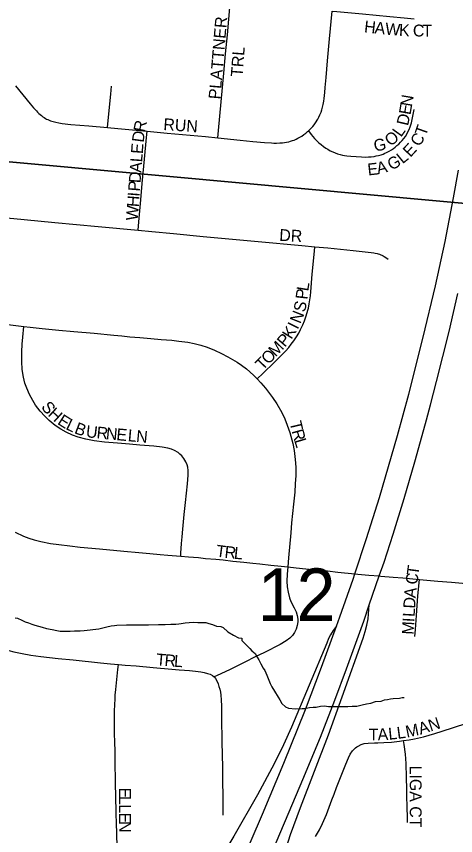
# Model space of a CAD drawing. Extents: x 1410790 to 1770854, y 448063 to 770588.
# Drawn here: x 1518488 to 1520337, y 622690 to 626139 of the extents above; entities that cross this region are included whole.
import ezdxf

# ---------------------------------------------------------------- set-up
doc = ezdxf.new("R2010")
doc.units = 0
for name, color, linetype in [('GM_X_City_Street', 7, 'Continuous'), ('GM_X_City_Street_Text', 7, 'Continuous'), ('GM_X_Interchange_Ramps', 7, 'Continuous'), ('GM_X_Interstate_Route', 7, 'Continuous'), ('GM_X_Minor_River', 7, 'Continuous'), ('GM_X_Section', 7, 'Continuous'), ('GM_X_Section_Text', 7, 'Continuous')]:
    doc.layers.add(name, color=color, linetype=linetype)

msp = doc.modelspace()

# ---------------------------------------------------------------- linework, layer by layer
at = {"layer": 'GM_X_City_Street'}
for points in [[(1519336.3, 625628.2), (1519339, 625658.2), (1519360.9, 625899.5), (1519368.6, 625980.8), (1519376, 626061.1), (1519387.4, 626193), (1519388, 626201.7), (1519388.2, 626204.7), (1519388, 626208.6), (1519387.3, 626212.1), (1519386, 626216), (1519384.7, 626218.8), (1519382.3, 626222.1)], [(1519716.9, 625656.8), (1519721.4, 625661), (1519728.2, 625667.7), (1519735.3, 625675.4), (1519741.3, 625682.7), (1519747, 625691), (1519756.5, 625706.2), (1519761.2, 625714.9), (1519765.7, 625724), (1519770.3, 625735.5), (1519773.9, 625746.1), (1519777, 625757.2), (1519779.6, 625767.8), (1519782.2, 625782.1), (1519783.5, 625793.5), (1519786.5, 625818.1), (1519788.2, 625839.9), (1519791.7, 625881.1), (1519798.2, 625952.3), (1519806.5, 626044.7), (1519817.7, 626160.8)], [(1519817.7, 626160.8), (1519837.3, 626159), (1519944.5, 626149), (1520060, 626138.1), (1520120.7, 626132.5), (1520162.8, 626128.6)], [(1518483.5, 625846.4), (1518545.6, 625770.8), (1518559.5, 625754.4), (1518565, 625748.1), (1518572.1, 625740.9), (1518576.8, 625736.1), (1518582.5, 625730.5), (1518587.4, 625726.1), (1518593.4, 625721.4), (1518598.9, 625716.8), (1518604.2, 625713.1), (1518609.8, 625709.6), (1518615.1, 625706.6), (1518619.7, 625704.2), (1518625.5, 625701.8), (1518632.1, 625699.4), (1518642.4, 625696.4), (1518654.1, 625693.6), (1518666.2, 625691), (1518681.1, 625688.4), (1518717.5, 625684.5), (1518792.6, 625677.9), (1518871.8, 625670.7)], [(1518871.8, 625670.7), (1518874.7, 625700.1), (1518885.5, 625811.6), (1518888.6, 625845.5)], [(1519716.9, 625656.8), (1519728.9, 625642.4), (1519743.1, 625625.3), (1519753.2, 625614.6), (1519761.1, 625607.2), (1519770.8, 625599), (1519780, 625591.9), (1519790.6, 625584.5), (1519798.6, 625579.7), (1519809.4, 625573.6), (1519820, 625568.6), (1519830.4, 625564.1), (1519839.7, 625560.6), (1519850.7, 625557.6), (1519861.1, 625555.2), (1519869.3, 625553.7), (1519879.4, 625552.4), (1519896.4, 625550.8), (1519941.1, 625547.4), (1519955.8, 625546.9), (1519970.5, 625547.1), (1519981.9, 625548), (1519993.5, 625549.7), (1520002.6, 625551.5), (1520012.8, 625553.6), (1520023, 625556.5), (1520031.6, 625559.5), (1520039.1, 625562.6), (1520046.5, 625566), (1520056.6, 625571.5), (1520066.4, 625577.4), (1520074.9, 625583), (1520082.5, 625588.6), (1520090.1, 625594.9), (1520097.3, 625601.6), (1520105, 625609.2), (1520112.4, 625617), (1520119.1, 625625.5), (1520125.4, 625634), (1520131.5, 625643.5), (1520136.3, 625652.4), (1520141.3, 625663), (1520146.1, 625674.5), (1520149.7, 625686.1), (1520151.1, 625691.5), (1520152.3, 625697.3), (1520156.7, 625719.5), (1520162.1, 625747.2)], [(1518871.8, 625670.7), (1518915.4, 625666.7), (1519038, 625655.7)], [(1518999.9, 625238.7), (1519003.1, 625274.2), (1519011.4, 625366.3), (1519017.9, 625434.8), (1519027.6, 625538.3), (1519035.7, 625629.3), (1519038, 625655.7)], [(1519038, 625655.7), (1519122.9, 625647.8), (1519219.7, 625639.3), (1519284.3, 625633.3), (1519336.3, 625628.2)], [(1519336.3, 625628.2), (1519430.2, 625618.5), (1519483.1, 625612.9), (1519531.7, 625608.5), (1519561.2, 625606.4), (1519571.1, 625605.9), (1519582.6, 625605.7), (1519596.3, 625606.1), (1519608.1, 625606.8), (1519616, 625607.6), (1519625.5, 625609.4), (1519634.7, 625611.5), (1519642.4, 625613.7), (1519649.5, 625615.9), (1519656.7, 625618.5), (1519665.5, 625622.4), (1519673.2, 625626.3), (1519680.9, 625630.4), (1519689.3, 625635.4), (1519697.8, 625641.1), (1519706.6, 625647.6), (1519713.9, 625653.9), (1519716.9, 625656.8)], [(1517674.5, 625293), (1517707, 625306.2), (1517733.6, 625317), (1517747.5, 625322.2), (1517762.2, 625327), (1517777.9, 625331.3), (1517793.9, 625335.2), (1517807, 625337.8), (1517821.3, 625340.4), (1517835.6, 625342.2), (1517852.2, 625343.4), (1517866, 625343.9), (1517885, 625343.6), (1517917.7, 625341.6), (1517958, 625337.8), (1518080.4, 625325.7), (1518190.7, 625315.3), (1518284.4, 625306.6), (1518521.2, 625284.3), (1518649.4, 625271.8), (1518832.7, 625254.6), (1518999.9, 625238.7)], [(1518999.9, 625238.7), (1519057.9, 625233.2), (1519149.4, 625224.8), (1519274.4, 625212.8), (1519505, 625190.8), (1519688.9, 625174.2), (1519744.4, 625169.2)], [(1519501.1, 624612.6), (1519525.2, 624635.9), (1519573.8, 624682.8), (1519603.7, 624712.3), (1519620.6, 624729.6), (1519634.6, 624745.7), (1519645, 624758.7), (1519655.8, 624773), (1519667.5, 624790.4), (1519676.2, 624805.6), (1519684, 624821.2), (1519693.6, 624840.7), (1519701, 624857.2), (1519707, 624874.6), (1519712.2, 624892), (1519714.9, 624902.4), (1519717, 624911.1), (1519720.9, 624929.3), (1519723.5, 624946.2), (1519725.4, 624962.7), (1519727, 624980.1), (1519733.5, 625053.4), (1519742.6, 625150.2), (1519744.4, 625169.2)], [(1519744.4, 625169.2), (1519799.6, 625164.2), (1519905.1, 625153.8), (1519981.4, 625145.5), (1519992, 625144), (1519998.5, 625142.7), (1520006.4, 625141), (1520011.5, 625139.5), (1520016.9, 625137.5), (1520021.5, 625135.8), (1520026.2, 625133.8), (1520031.7, 625131), (1520036.5, 625128.2), (1520043.6, 625123.4), (1520053.1, 625116.5)], [(1517853.8, 624856.9), (1517875.9, 624864.3), (1517892.8, 624869.9), (1517914.6, 624876.1), (1517932.2, 624880.6), (1517954.4, 624883.9), (1517976.7, 624884.9), (1518001.8, 624884.5), (1518050.3, 624879.9), (1518101.6, 624874.9), (1518219.1, 624863.1), (1518287.6, 624856), (1518336.3, 624851.9), (1518412.7, 624844.9), (1518463.3, 624839.9), (1518519.1, 624834)], [(1519179.4, 623867.1), (1519180.3, 623879.2), (1519183.4, 623920.1), (1519185.6, 623948.2), (1519188.7, 623980.1), (1519194.7, 624041.5), (1519200.3, 624092.9), (1519208.4, 624171.1), (1519210.6, 624208.2), (1519211.4, 624227.5), (1519209.6, 624241.1), (1519206.7, 624251.1), (1519201.1, 624263.8), (1519192.1, 624278.3), (1519183.6, 624289), (1519176.4, 624296.2), (1519168.4, 624302.7), (1519153.9, 624311.8), (1519141.2, 624317.3), (1519124.8, 624321.8), (1519101.8, 624325.6), (1519065.9, 624329.5), (1519007.1, 624334.5), (1518964.6, 624337.8), (1518913.5, 624342.4), (1518858.9, 624347), (1518814.8, 624352.2), (1518779.6, 624359.2), (1518748.3, 624367.2), (1518724.1, 624375.7), (1518697.8, 624388.1), (1518675.3, 624400.6), (1518651.6, 624417.4), (1518626.4, 624437.8), (1518607.9, 624455.7), (1518588.4, 624477.4), (1518568.8, 624503), (1518556.8, 624522.1), (1518543.1, 624547.8), (1518531.2, 624574.3), (1518523.8, 624595.6), (1518517.3, 624620.5), (1518512.7, 624652.6), (1518510.9, 624686.6), (1518510.9, 624726.8), (1518512.8, 624759.5), (1518515.3, 624788.9), (1518519.1, 624834)], [(1518519.1, 624834), (1518545.8, 624831.1), (1518595.8, 624825.5), (1518666.5, 624818.6), (1518729.6, 624812.4), (1518815.2, 624804.9), (1518897.7, 624796.7), (1518931.4, 624793.6), (1518965.8, 624790.5), (1519007, 624787.4), (1519053.9, 624783.6), (1519097.7, 624779.3), (1519142.7, 624775.5), (1519172, 624772.4), (1519209.5, 624767.4), (1519235.8, 624762.4), (1519263.9, 624755.5), (1519291.4, 624746.2), (1519322, 624733.7), (1519351.4, 624719.9), (1519377.6, 624706.1), (1519417.1, 624683), (1519435.9, 624670.7), (1519456.2, 624654.6), (1519485.3, 624628.7), (1519501.1, 624612.6)], [(1519501.1, 624612.6), (1519517.2, 624596.2), (1519536.1, 624573.9), (1519565.8, 624535.2), (1519583.6, 624508), (1519605.1, 624471.7), (1519617.4, 624445.3), (1519628.2, 624418.7), (1519639, 624387.7), (1519651.7, 624340.5), (1519657.6, 624311.2), (1519662, 624273.7), (1519663.9, 624241.2), (1519664, 624205.7), (1519662, 624171.8), (1519659.5, 624136.2), (1519654.4, 624085.1), (1519646.5, 624006.8), (1519642.7, 623964.4), (1519633.8, 623859.7), (1519630.5, 623822.1)], [(1518483.2, 623967.4), (1518517.9, 623951), (1518540.6, 623942.2), (1518562.1, 623935.5), (1518590.8, 623928.6), (1518630.8, 623920.6), (1518666.8, 623915.6), (1518712.6, 623910.2), (1518755.7, 623905.1), (1518837.2, 623897), (1518940, 623887.2), (1519003.8, 623881.5), (1519049.8, 623877.5), (1519093.3, 623873.7), (1519125.8, 623871.2), (1519179.4, 623867.1)], [(1519179.4, 623867.1), (1519212.2, 623864), (1519253.9, 623860.6), (1519284.2, 623857.2), (1519327, 623853.7), (1519357.6, 623850.6), (1519398.9, 623846.2), (1519444.9, 623841.3), (1519483.2, 623836.9), (1519512, 623833.7), (1519558.9, 623828.7), (1519602, 623824.4), (1519630.5, 623822.1)], [(1519630.5, 623822.1), (1519627.9, 623791), (1519626.7, 623761.1), (1519628.1, 623737.8), (1519631.6, 623714.6), (1519637.5, 623691.8), (1519643.7, 623676), (1519657.7, 623649.7), (1519665.7, 623632.4), (1519670.1, 623617.5), (1519672.5, 623602), (1519672.6, 623589.6), (1519670.4, 623574.1), (1519665.8, 623559.3), (1519658.8, 623545.4), (1519649.6, 623532.8), (1519638.4, 623521.8), (1519623.3, 623510.1), (1519598.5, 623495), (1519531.6, 623460.7), (1519493.3, 623442.3), (1519449.2, 623420.3), (1519384.6, 623388.5), (1519333, 623364), (1519320.7, 623358.2)], [(1519630.5, 623822.1), (1519665.1, 623818.1), (1519733.6, 623811.1), (1519797, 623804.5), (1519841.2, 623800), (1519913, 623792.6), (1519925.1, 623791.3), (1519972.2, 623786.7), (1520015.5, 623783.2), (1520022.2, 623782.7), (1520073.3, 623778.7), (1520114.1, 623775.2), (1520185.3, 623768.9)], [(1520164.9, 623528.5), (1520167.7, 623558.1), (1520172.6, 623617.5), (1520178.4, 623699.4), (1520185.3, 623768.9)], [(1520185.3, 623768.9), (1520262.2, 623762), (1520319.1, 623756.9), (1520396.7, 623750), (1520477.6, 623742.5), (1520522.5, 623738.5), (1520548.9, 623736.2), (1520593.1, 623732.7), (1520647.6, 623728.1), (1520753.4, 623718.9), (1520827.4, 623713.2), (1520879.7, 623708.6), (1520909.6, 623706.3), (1520950.9, 623702.8), (1521015.9, 623697.2), (1521031, 623695.9)], [(1518245.8, 623548.2), (1518279.9, 623532.9), (1518327.9, 623512.2), (1518383.2, 623491.7), (1518435, 623475.2), (1518477.6, 623463.9), (1518512.3, 623456.7), (1518549.3, 623450.2), (1518590.1, 623444.2), (1518664.3, 623436), (1518727.2, 623430.1), (1518842, 623418.3), (1518884.3, 623413.7), (1518917.5, 623410.8)], [(1518911.8, 622637.2), (1518910.1, 622702.8), (1518908.9, 622738.2), (1518907.8, 622786.2), (1518906.5, 622857.4), (1518905.3, 622906.4), (1518904.6, 622940.1), (1518903.8, 622976.9), (1518903.6, 623008.5), (1518903, 623042.8), (1518901.8, 623085.9), (1518901.3, 623116.7), (1518901.1, 623139.9), (1518900.6, 623165.6), (1518900.4, 623188.5), (1518900.6, 623214.6), (1518901.8, 623242.9), (1518903, 623264.1), (1518904.1, 623281.9), (1518905.9, 623304.9), (1518908.9, 623333.2), (1518911.5, 623360.9), (1518914.7, 623389.8), (1518917.5, 623410.8)], [(1518917.5, 623410.8), (1518946.1, 623408.3), (1518991.8, 623404.6), (1519063.4, 623398.4), (1519142.4, 623391.2), (1519173.6, 623388.5), (1519195.4, 623386.7), (1519216.3, 623384.9), (1519242.5, 623382.3), (1519263.9, 623379.4), (1519278.2, 623376.7), (1519292.7, 623373.1), (1519303.6, 623369.5), (1519313.5, 623364), (1519320.7, 623358.2)], [(1519320.7, 623358.2), (1519322.1, 623356.8), (1519326.2, 623351.3), (1519331.2, 623342.3), (1519337.1, 623329.2), (1519340.7, 623317.8), (1519343.9, 623306.5), (1519346.6, 623294.3), (1519348.4, 623282.1), (1519350.1, 623261.3), (1519351.1, 623235.9), (1519351.1, 623198.3), (1519351.6, 623156.2), (1519352, 623115), (1519352.5, 623080.6), (1519353.4, 623034.9), (1519355, 622974.5), (1519355.8, 622916.6), (1519356.6, 622858.7), (1519357.4, 622811.2), (1519357.4, 622776.5)], [(1520117.5, 623090.1), (1520141.9, 623093.8), (1520164.2, 623097.7), (1520176.8, 623100.4), (1520202.1, 623106.2), (1520249.6, 623119.5), (1520279.6, 623129.6), (1520432.5, 623178.7), (1520484.3, 623196)], [(1519747.4, 622687), (1519764, 622714.9), (1519776.7, 622741.1), (1519793, 622779.8), (1519816.1, 622840.8), (1519825.2, 622865.3), (1519835.6, 622892.9), (1519874, 622990.7), (1519885.8, 623018.1), (1519893.4, 623033.1), (1519903, 623047.2), (1519908.2, 623053), (1519915.1, 623059.4), (1519921.5, 623064.1), (1519926.7, 623067.3), (1519939.2, 623073.2), (1519952.4, 623077.4), (1519969.3, 623080.1), (1519995.9, 623081.1), (1520009, 623081.4), (1520035.1, 623082), (1520067.6, 623083.5), (1520100, 623087.4), (1520117.5, 623090.1)], [(1520134.5, 622744.9), (1520134.3, 622751.4), (1520134, 622777.6), (1520133.5, 622798.4), (1520133.1, 622821.5), (1520132.2, 622846.8), (1520131.7, 622885.8), (1520130.6, 622934.3), (1520128.7, 622993.3), (1520125.7, 623032.5), (1520119.7, 623074.5), (1520117.5, 623090.1)]]:
    msp.add_lwpolyline(points, dxfattribs=at)
at = {"layer": 'GM_X_Interchange_Ramps'}
for points in [[(1519618.4, 622619.5), (1519641.9, 622694.6), (1519683.5, 622808.5), (1519801.6, 623114.3), (1519859.7, 623274.6), (1519947.6, 623522), (1519955.9, 623549.6), (1519963.6, 623575.6), (1519968.9, 623603.1), (1519973.4, 623661.5)], [(1519835.7, 623572.1), (1519821, 623553.7), (1519810, 623535.9), (1519802.3, 623520.6), (1519794.6, 623500.8), (1519646.3, 623146.5), (1519612.3, 623071.8), (1519572.8, 622992.5), (1519503, 622862.2), (1519403.3, 622688.6), (1519283.4, 622488.7), (1519203.4, 622356.9), (1519105.8, 622193.5), (1518981, 621973.9), (1518928.2, 621875.7), (1518860.4, 621744.1), (1518857.4, 621736.3), (1518849.7, 621715.8), (1518845.1, 621694.3)]]:
    msp.add_lwpolyline(points, dxfattribs=at)
at = {"layer": 'GM_X_Interstate_Route'}
for points in [[(1519320.6, 622307.3), (1519523.4, 622780.7), (1519613.4, 622995.7), (1519704.5, 623220.9), (1519772.9, 623398.7), (1519835.7, 623572.1), (1519850, 623611.6), (1519905.4, 623769.7), (1519913, 623792.6), (1519962.2, 623941.1), (1520016, 624113.5), (1520092.3, 624375.1), (1520139.7, 624549.3), (1520200.3, 624788), (1520252, 625005.2), (1520292.2, 625191.4), (1520328.6, 625375), (1520349.3, 625491.3)], [(1519487.6, 622440.1), (1519636, 622790.5), (1519694, 622926.2), (1519767.8, 623104.9), (1519828.1, 623260.8), (1519877.3, 623392.9), (1519949.8, 623593.3), (1519973.4, 623661.5), (1520015.5, 623783.2), (1520035.5, 623841.1), (1520074, 623959.5), (1520119.8, 624110), (1520165, 624264.1), (1520189.1, 624349.3), (1520214.6, 624440.9), (1520231.4, 624504.2), (1520256.7, 624602.6), (1520309.4, 624812.5), (1520346.7, 624972.1)]]:
    msp.add_lwpolyline(points, dxfattribs=at)
at = {"layer": 'GM_X_Minor_River'}
for points in [[(1518482.9, 623607.2), (1518492.9, 623605.1), (1518510.9, 623596.9), (1518524.9, 623590.7), (1518538.8, 623586.5), (1518552.8, 623580.4), (1518564.8, 623576.2), (1518580.8, 623572.1), (1518596.8, 623567.9), (1518614.7, 623561.7), (1518638.7, 623557.4), (1518658.7, 623553.2), (1518672.7, 623551), (1518688.7, 623550.9), (1518702.7, 623550.7), (1518714.8, 623550.6), (1518732.8, 623552.4), (1518756.8, 623552.2), (1518772.9, 623554), (1518835, 623561.4), (1518851.1, 623565.2), (1518869.1, 623569.1), (1518887.2, 623572.9), (1518901.2, 623574.8), (1518911.3, 623576.7), (1518951.3, 623578.3), (1518983.4, 623577.9), (1519009.4, 623577.7), (1519023.4, 623577.5), (1519043.4, 623577.3), (1519085.5, 623578.9), (1519113.5, 623578.6), (1519137.6, 623580.3), (1519159.6, 623580.1), (1519171.7, 623582), (1519181.7, 623583.9), (1519197.7, 623585.7), (1519215.8, 623587.6), (1519231.8, 623589.4), (1519251.8, 623587.2), (1519269.8, 623587), (1519285.9, 623586.8), (1519297.8, 623582.7), (1519313.8, 623578.5), (1519329.8, 623572.3), (1519347.8, 623570.1), (1519357.8, 623566), (1519377.6, 623547.8), (1519401.5, 623533.5), (1519423.5, 623523.2), (1519437.5, 623521), (1519437.4, 623511), (1519459.2, 623488.7)], [(1519459.2, 623488.7), (1519471.1, 623478.6), (1519479.1, 623468.4), (1519493, 623456.3), (1519500.9, 623442.1), (1519508.8, 623430), (1519516.6, 623413.9), (1519526.5, 623395.7), (1519534.4, 623385.6), (1519542.2, 623365.5), (1519550.1, 623345.3), (1519555.9, 623331.2), (1519563.8, 623317.1), (1519573.7, 623298.9), (1519589.5, 623272.7), (1519597.4, 623262.5), (1519605.3, 623246.4), (1519621.1, 623232.2), (1519633.1, 623226.1), (1519663.1, 623223.7), (1519691.2, 623225.5), (1519701.2, 623225.3), (1519721.3, 623229.2), (1519737.3, 623231), (1519749.3, 623230.9), (1519767.4, 623234.7), (1519785.4, 623236.5), (1519801.4, 623234.3), (1519823.4, 623234.1), (1519845.5, 623233.9), (1519865.5, 623233.7), (1519883.5, 623233.5), (1519901.6, 623235.3), (1519921.6, 623235.1), (1519943.7, 623240.9), (1519961.7, 623244.7), (1519979.8, 623248.5), (1519999.9, 623254.4), (1520023.9, 623256.1), (1520038, 623262), (1520050, 623263.9), (1520062.1, 623265.8), (1520074.1, 623267.6), (1520100.1, 623269.4), (1520112.2, 623271.2), (1520120.2, 623271.2)]]:
    msp.add_lwpolyline(points, dxfattribs=at)
at = {"layer": 'GM_X_Section'}
for points in [[(1522667.1, 630530.5), (1522174.5, 625186.4), (1516936.9, 625665.1), (1516859.8, 625674.3), (1517358.6, 630990.4)], [(1516936.9, 625665.1), (1522174.5, 625186.4), (1522801.4, 625129.5), (1522551.9, 622046.6), (1516639.8, 622176)]]:
    msp.add_lwpolyline(points, close=True, dxfattribs=at)

# ---------------------------------------------------------------- texts
at = {"layer": 'GM_X_City_Street_Text'}
for s, rotation, p in [('PLATTNER', 85.1675, (1519346.3, 625788.3)), ('H', 353.824, (1519950.1, 626072.2)), ('A', 353.8929, (1519993.9, 626067.4)), ('W', 354.975, (1520038.7, 626062.7)), ('K', 356.9023, (1520097.5, 626057.5)), ('C', 359.2462, (1520156.8, 626054.7)), ('T', 359.939, (1520197.1, 626054.2)), ('TRL', 85.6039, (1519439.8, 625883)), ('N', 80.5473, (1520152.7, 625757)), ('E', 80.4264, (1520146.8, 625722.2)), ('D', 76.9288, (1520136.2, 625676)), ('R', 78.8925, (1519028.8, 625649)), ('RUN', 356.0569, (1519105.3, 625660.6)), ('L', 54.5105, (1520107, 625628)), ('T', 70.6939, (1520210.9, 625632.2)), ('D', 82.5822, (1519023.3, 625606.2)), ('G', 13.3444, (1519998.4, 625568.4)), ('O', 39.5993, (1520063.4, 625589.6)), ('C', 57.5184, (1520184.2, 625587.6)), ('E', 85.6906, (1519019.7, 625558.7)), ('E', 46.9983, (1520146.1, 625543.3)), ('L', 85.671, (1519017, 625523.6)), ('L', 39.2429, (1520113.5, 625516)), ('A', 85.6792, (1519013.7, 625479.7)), ('E', 6.4066, (1519968.6, 625469)), ('A', 13.167, (1520009.9, 625474.1)), ('G', 28.6013, (1520066.4, 625489.3)), ('D', 85.6798, (1519010.4, 625435.8)), ('P', 85.6788, (1519007.8, 625400.7)), ('I', 85.6754, (1519006.1, 625378.8)), ('H', 85.6792, (1519002.8, 625334.9)), ('W', 85.6832, (1518998.5, 625277.9)), ('DR', 356.9887, (1519593.6, 625194.1)), ('L', 81.1396, (1519716.3, 624979.8)), ('P', 83.5798, (1519712.4, 624945.4)), ('S', 76.7105, (1519701.9, 624890.9)), ('N', 68.4063, (1519683.3, 624842.4)), ('K', 57.7626, (1519645.5, 624776.5)), ('I', 63.5457, (1519671.7, 624818.5)), ('P', 49.495, (1519618, 624743.4)), ('M', 46.2945, (1519579.4, 624703)), ('O', 46.2984, (1519549, 624671.1)), ('T', 46.2945, (1519524.7, 624645.7)), ('S', 308.6897, (1518589.6, 624493.9)), ('H', 317.7495, (1518617.5, 624460.1)), ('E', 327.4136, (1518657.4, 624424.9)), ('L', 333.7797, (1518692.3, 624403)), ('B', 339.193, (1518728.6, 624385.4)), ('U', 353.3447, (1518778.7, 624368.1)), ('T', 283.2476, (1519637.5, 624429.8)), ('R', 354.763, (1518823.8, 624362.9)), ('N', 354.8289, (1518863.3, 624359.3)), ('E', 354.8291, (1518907.1, 624355.3)), ('L', 354.8285, (1518955.3, 624350.9)), ('N', 354.8349, (1518990.4, 624347.8)), ('R', 285.4183, (1519646.1, 624393.6)), ('L', 286.3555, (1519656.8, 624354.6)), ('T', 352.4379, (1519326.1, 623865.3)), ('R', 353.7478, (1519362.3, 623860.5)), ('L', 353.9942, (1519401.9, 623856.1)), ('T', 82.4108, (1520180.3, 623784.1)), ('C', 82.4142, (1520175.1, 623744.9)), ('A', 83.7805, (1520168.7, 623688.3)), ('D', 86.5886, (1520166.1, 623645.1)), ('L', 86.8565, (1520164.2, 623610)), ('I', 86.8692, (1520163, 623588)), ('M', 86.8656, (1520160.1, 623535.3)), ('T', 355.1309, (1519074.7, 623407.7)), ('R', 355.1445, (1519109.8, 623404.7)), ('L', 356.3614, (1519150.4, 623401.3)), ('N', 18.3702, (1520231.3, 623128.1)), ('T', 0.1639, (1519971.5, 623090.8)), ('A', 3.1505, (1520009.6, 623091)), ('L', 5.7018, (1520055.9, 623093.6)), ('L', 7.637, (1520092.8, 623097.3)), ('M', 11.6449, (1520131.4, 623102.6)), ('A', 17.4016, (1520188.5, 623114.7)), ('LIGA CT', 270, (1520143.7, 622984.8)), ('E', 270.0137, (1518920.3, 622892.4)), ('L', 270.0196, (1518920.3, 622857.2)), ('L', 270.0254, (1518920.3, 622822)), ('E', 270.0137, (1518920.3, 622786.8)), ('N', 270.2929, (1518920.3, 622751.3))]:
    msp.add_text(s, height=50, rotation=rotation, dxfattribs=at).set_placement(p)
at = {"layer": 'GM_X_Section_Text'}
msp.add_text('12', height=221, rotation=0, dxfattribs=at).set_placement((1519502.9, 623593.9))

doc.saveas('drawing.dxf')
